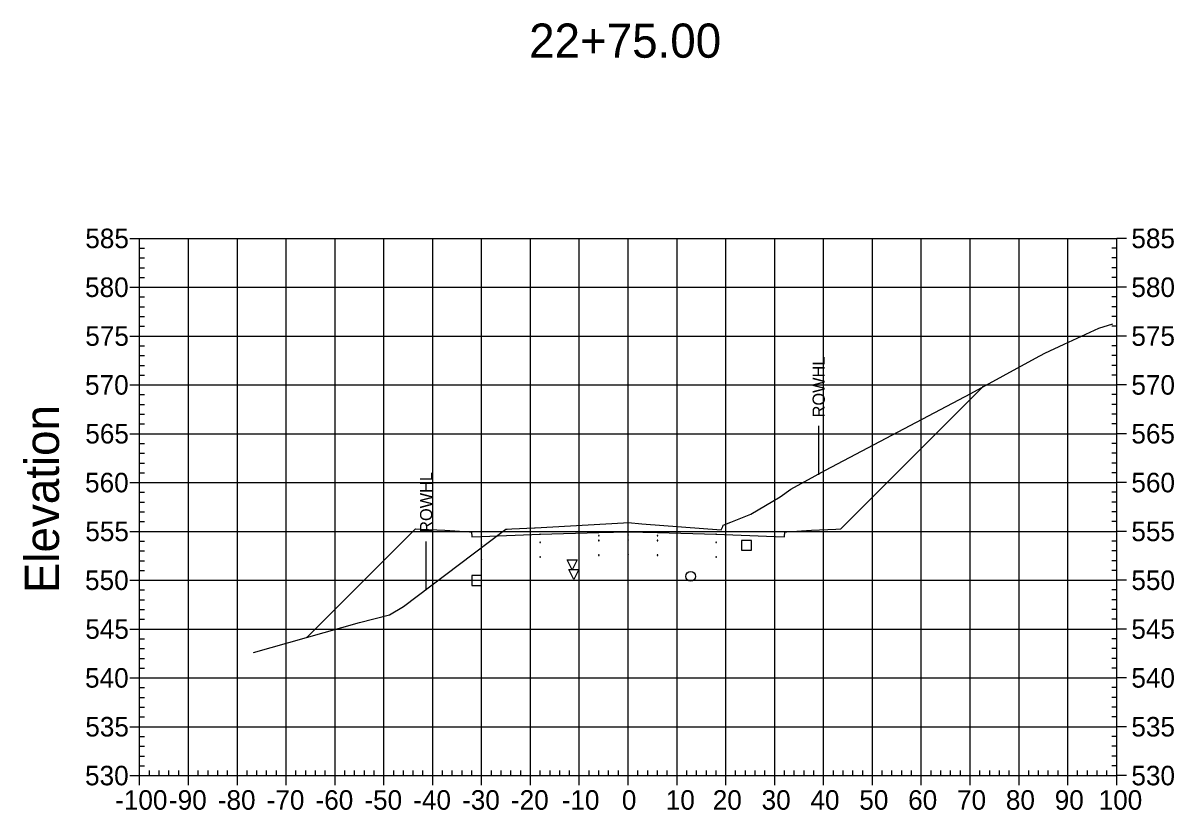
# Model space of a CAD drawing. Extents: x 708103 to 717568, y 374476 to 378707.
# Drawn here: x 709478.1 to 709713.7, y 377417.6 to 377578.7 of the extents above; entities that cross this region are included whole.
import ezdxf

# ---------------------------------------------------------------- set-up
doc = ezdxf.new("R2010")
doc.units = 0
for name, color, linetype in [('1', 7, 'Continuous'), ('10', 7, 'Continuous'), ('13', 7, 'Continuous'), ('14', 7, 'Continuous'), ('22', 7, 'Continuous'), ('4', 7, 'Continuous'), ('57', 7, 'Continuous'), ('60', 7, 'Continuous'), ('Existing', 7, 'Continuous'), ('XS_Right_of_Way', 7, 'Continuous')]:
    doc.layers.add(name, color=color, linetype=linetype)

msp = doc.modelspace()

# ---------------------------------------------------------------- linework, layer by layer
for points in [[(709595.93, 377473.71), (709596.03, 377473.71), (709596.03, 377473.81), (709595.93, 377473.81)], [(709601.93, 377473.83), (709602.03, 377473.83), (709602.03, 377473.93), (709601.93, 377473.93)], [(709607.93, 377473.71), (709608.03, 377473.71), (709608.03, 377473.81), (709607.93, 377473.81)], [(709571.93, 377471.87), (709572.03, 377471.87), (709572.03, 377471.97), (709571.93, 377471.97)], [(709583.93, 377472.35), (709584.03, 377472.35), (709584.03, 377472.45), (709583.93, 377472.45)], [(709595.93, 377472.71), (709596.03, 377472.71), (709596.03, 377472.81), (709595.93, 377472.81)], [(709601.93, 377472.83), (709602.03, 377472.83), (709602.03, 377472.93), (709601.93, 377472.93)], [(709607.93, 377472.71), (709608.03, 377472.71), (709608.03, 377472.81), (709607.93, 377472.81)], [(709619.93, 377472.35), (709620.03, 377472.35), (709620.03, 377472.45), (709619.93, 377472.45)], [(709631.93, 377471.87), (709632.03, 377471.87), (709632.03, 377471.97), (709631.93, 377471.97)], [(709571.93, 377468.87), (709572.03, 377468.87), (709572.03, 377468.97), (709571.93, 377468.97)], [(709583.93, 377469.35), (709584.03, 377469.35), (709584.03, 377469.45), (709583.93, 377469.45)], [(709595.93, 377469.71), (709596.03, 377469.71), (709596.03, 377469.81), (709595.93, 377469.81)], [(709601.93, 377469.83), (709602.03, 377469.83), (709602.03, 377469.93), (709601.93, 377469.93)], [(709607.93, 377469.71), (709608.03, 377469.71), (709608.03, 377469.81), (709607.93, 377469.81)], [(709619.93, 377469.35), (709620.03, 377469.35), (709620.03, 377469.45), (709619.93, 377469.45)], [(709631.93, 377468.87), (709632.03, 377468.87), (709632.03, 377468.97), (709631.93, 377468.97)]]:
    msp.add_lwpolyline(points, close=True)
at = {"layer": '1'}
for points in [[(709590.52, 377466.78), (709589.52, 377468.78), (709591.52, 377468.78)], [(709590.86, 377464.8), (709589.86, 377466.8), (709591.86, 377466.8)]]:
    msp.add_lwpolyline(points, close=True, dxfattribs=at)
at = {"layer": '10'}
msp.add_lwpolyline([(709569.97, 377463.57), (709571.97, 377463.57), (709571.97, 377465.57), (709569.97, 377465.57)], close=True, dxfattribs=at)
at = {"layer": '13'}
msp.add_circle((709614.79, 377465.41), 1, dxfattribs=at)
at = {"layer": '14'}
for points in [[(709674.56, 377504.22), (709674.56, 377504.27), (709674.56, 377504.22), (709674.51, 377504.22), (709674.56, 377504.22), (709674.56, 377504.17), (709674.56, 377504.22), (709674.61, 377504.22)], [(709571.98, 377473.59), (709571.98, 377473.64), (709571.98, 377473.59), (709571.93, 377473.59), (709571.98, 377473.59), (709571.98, 377473.54), (709571.98, 377473.59), (709572.03, 377473.59)], [(709583.98, 377474.07), (709583.98, 377474.12), (709583.98, 377474.07), (709583.93, 377474.07), (709583.98, 377474.07), (709583.98, 377474.02), (709583.98, 377474.07), (709584.03, 377474.07)], [(709601.98, 377474.55), (709601.98, 377474.6), (709601.98, 377474.55), (709601.93, 377474.55), (709601.98, 377474.55), (709601.98, 377474.5), (709601.98, 377474.55), (709602.03, 377474.55)], [(709619.98, 377474.07), (709619.98, 377474.12), (709619.98, 377474.07), (709619.93, 377474.07), (709619.98, 377474.07), (709619.98, 377474.02), (709619.98, 377474.07), (709620.03, 377474.07)], [(709631.98, 377473.59), (709631.98, 377473.64), (709631.98, 377473.59), (709631.93, 377473.59), (709631.98, 377473.59), (709631.98, 377473.54), (709631.98, 377473.59), (709632.03, 377473.59)], [(709536.28, 377452.95), (709536.28, 377453), (709536.28, 377452.95), (709536.23, 377452.95), (709536.28, 377452.95), (709536.28, 377452.9), (709536.28, 377452.95), (709536.33, 377452.95)]]:
    msp.add_lwpolyline(points, dxfattribs=at)
at = {"layer": '22'}
msp.add_lwpolyline([(709536.28, 377452.95), (709558.48, 377475.15), (709559.48, 377475.11), (709564.48, 377474.91), (709569.48, 377474.51), (709569.9, 377474.51), (709569.98, 377473.51), (709571.98, 377473.59), (709583.98, 377474.07), (709595.98, 377474.43), (709601.98, 377474.55), (709607.98, 377474.43), (709619.98, 377474.07), (709631.98, 377473.59), (709633.98, 377473.51), (709634.07, 377474.51), (709634.48, 377474.51), (709639.48, 377474.91), (709644.48, 377475.11), (709645.48, 377475.15), (709674.56, 377504.22)], dxfattribs=at)
at = {"layer": '4'}
msp.add_lwpolyline([(709625.19, 377470.77), (709627.19, 377470.77), (709627.19, 377472.77), (709625.19, 377472.77)], close=True, dxfattribs=at)
at = {"layer": '57'}
for p, q in [((709499.98, 377534.63), (709501.98, 377534.63)), ((709501.98, 377534.63), (709701.98, 377534.63)), ((709501.98, 377424.63), (709501.98, 377534.63)), ((709501.98, 377424.63), (709501.98, 377534.63)), ((709501.98, 377532.63), (709502.98, 377532.63)), ((709511.98, 377424.63), (709511.98, 377534.63)), ((709521.98, 377424.63), (709521.98, 377534.63)), ((709531.98, 377424.63), (709531.98, 377534.63)), ((709541.98, 377424.63), (709541.98, 377534.63)), ((709551.98, 377424.63), (709551.98, 377534.63)), ((709561.98, 377424.63), (709561.98, 377534.63)), ((709571.98, 377424.63), (709571.98, 377534.63)), ((709581.98, 377424.63), (709581.98, 377534.63)), ((709591.98, 377424.63), (709591.98, 377534.63)), ((709601.98, 377424.63), (709601.98, 377534.63)), ((709611.98, 377424.63), (709611.98, 377534.63)), ((709621.98, 377424.63), (709621.98, 377534.63)), ((709631.98, 377424.63), (709631.98, 377534.63)), ((709641.98, 377424.63), (709641.98, 377534.63)), ((709651.98, 377424.63), (709651.98, 377534.63)), ((709661.98, 377424.63), (709661.98, 377534.63)), ((709671.98, 377424.63), (709671.98, 377534.63)), ((709681.98, 377424.63), (709681.98, 377534.63)), ((709691.98, 377424.63), (709691.98, 377534.63)), ((709701.98, 377532.63), (709700.98, 377532.63)), ((709701.98, 377424.63), (709701.98, 377534.63)), ((709701.98, 377424.63), (709701.98, 377534.63)), ((709703.98, 377534.63), (709701.98, 377534.63)), ((709501.98, 377530.63), (709502.98, 377530.63)), ((709701.98, 377530.63), (709700.98, 377530.63)), ((709501.98, 377528.63), (709502.98, 377528.63)), ((709701.98, 377528.63), (709700.98, 377528.63)), ((709501.98, 377526.63), (709502.98, 377526.63)), ((709701.98, 377526.63), (709700.98, 377526.63)), ((709499.98, 377524.63), (709501.98, 377524.63)), ((709501.98, 377524.63), (709701.98, 377524.63)), ((709703.98, 377524.63), (709701.98, 377524.63)), ((709501.98, 377522.63), (709502.98, 377522.63)), ((709501.98, 377520.63), (709502.98, 377520.63)), ((709701.98, 377522.63), (709700.98, 377522.63)), ((709701.98, 377520.63), (709700.98, 377520.63)), ((709501.98, 377518.63), (709502.98, 377518.63)), ((709701.98, 377518.63), (709700.98, 377518.63)), ((709501.98, 377516.63), (709502.98, 377516.63)), ((709701.98, 377516.63), (709700.98, 377516.63)), ((709499.98, 377514.63), (709501.98, 377514.63)), ((709501.98, 377514.63), (709701.98, 377514.63)), ((709703.98, 377514.63), (709701.98, 377514.63)), ((709501.98, 377512.63), (709502.98, 377512.63)), ((709701.98, 377512.63), (709700.98, 377512.63)), ((709501.98, 377510.63), (709502.98, 377510.63)), ((709701.98, 377510.63), (709700.98, 377510.63)), ((709501.98, 377508.63), (709502.98, 377508.63)), ((709501.98, 377506.63), (709502.98, 377506.63)), ((709701.98, 377508.63), (709700.98, 377508.63)), ((709701.98, 377506.63), (709700.98, 377506.63)), ((709499.98, 377504.63), (709501.98, 377504.63)), ((709501.98, 377504.63), (709701.98, 377504.63)), ((709703.98, 377504.63), (709701.98, 377504.63)), ((709501.98, 377502.63), (709502.98, 377502.63)), ((709701.98, 377502.63), (709700.98, 377502.63)), ((709501.98, 377500.63), (709502.98, 377500.63)), ((709701.98, 377500.63), (709700.98, 377500.63)), ((709501.98, 377498.63), (709502.98, 377498.63)), ((709701.98, 377498.63), (709700.98, 377498.63)), ((709499.98, 377494.63), (709501.98, 377494.63)), ((709501.98, 377496.63), (709502.98, 377496.63)), ((709501.98, 377494.63), (709701.98, 377494.63)), ((709701.98, 377496.63), (709700.98, 377496.63)), ((709703.98, 377494.63), (709701.98, 377494.63)), ((709501.98, 377492.63), (709502.98, 377492.63)), ((709701.98, 377492.63), (709700.98, 377492.63)), ((709501.98, 377490.63), (709502.98, 377490.63)), ((709701.98, 377490.63), (709700.98, 377490.63)), ((709501.98, 377488.63), (709502.98, 377488.63)), ((709701.98, 377488.63), (709700.98, 377488.63)), ((709501.98, 377486.63), (709502.98, 377486.63)), ((709701.98, 377486.63), (709700.98, 377486.63)), ((709499.98, 377484.63), (709501.98, 377484.63)), ((709501.98, 377484.63), (709701.98, 377484.63)), ((709703.98, 377484.63), (709701.98, 377484.63)), ((709501.98, 377482.63), (709502.98, 377482.63)), ((709501.98, 377480.63), (709502.98, 377480.63)), ((709701.98, 377482.63), (709700.98, 377482.63)), ((709701.98, 377480.63), (709700.98, 377480.63)), ((709501.98, 377478.63), (709502.98, 377478.63)), ((709701.98, 377478.63), (709700.98, 377478.63)), ((709501.98, 377476.63), (709502.98, 377476.63)), ((709701.98, 377476.63), (709700.98, 377476.63)), ((709499.98, 377474.63), (709501.98, 377474.63)), ((709501.98, 377474.63), (709701.98, 377474.63)), ((709703.98, 377474.63), (709701.98, 377474.63)), ((709501.98, 377472.63), (709502.98, 377472.63)), ((709701.98, 377472.63), (709700.98, 377472.63)), ((709501.98, 377470.63), (709502.98, 377470.63)), ((709701.98, 377470.63), (709700.98, 377470.63)), ((709501.98, 377468.63), (709502.98, 377468.63)), ((709501.98, 377466.63), (709502.98, 377466.63)), ((709701.98, 377468.63), (709700.98, 377468.63)), ((709701.98, 377466.63), (709700.98, 377466.63)), ((709499.98, 377464.63), (709501.98, 377464.63)), ((709501.98, 377464.63), (709701.98, 377464.63)), ((709703.98, 377464.63), (709701.98, 377464.63)), ((709501.98, 377462.63), (709502.98, 377462.63)), ((709701.98, 377462.63), (709700.98, 377462.63)), ((709501.98, 377460.63), (709502.98, 377460.63)), ((709701.98, 377460.63), (709700.98, 377460.63)), ((709501.98, 377458.63), (709502.98, 377458.63)), ((709701.98, 377458.63), (709700.98, 377458.63)), ((709499.98, 377454.63), (709501.98, 377454.63)), ((709501.98, 377456.63), (709502.98, 377456.63)), ((709501.98, 377454.63), (709701.98, 377454.63)), ((709701.98, 377456.63), (709700.98, 377456.63)), ((709703.98, 377454.63), (709701.98, 377454.63)), ((709501.98, 377452.63), (709502.98, 377452.63)), ((709701.98, 377452.63), (709700.98, 377452.63)), ((709501.98, 377450.63), (709502.98, 377450.63)), ((709701.98, 377450.63), (709700.98, 377450.63)), ((709501.98, 377448.63), (709502.98, 377448.63)), ((709701.98, 377448.63), (709700.98, 377448.63)), ((709501.98, 377446.63), (709502.98, 377446.63)), ((709701.98, 377446.63), (709700.98, 377446.63)), ((709499.98, 377444.63), (709501.98, 377444.63)), ((709501.98, 377444.63), (709701.98, 377444.63)), ((709703.98, 377444.63), (709701.98, 377444.63)), ((709501.98, 377442.63), (709502.98, 377442.63)), ((709501.98, 377440.63), (709502.98, 377440.63)), ((709701.98, 377442.63), (709700.98, 377442.63)), ((709701.98, 377440.63), (709700.98, 377440.63)), ((709501.98, 377438.63), (709502.98, 377438.63)), ((709701.98, 377438.63), (709700.98, 377438.63)), ((709501.98, 377436.63), (709502.98, 377436.63)), ((709701.98, 377436.63), (709700.98, 377436.63)), ((709499.98, 377434.63), (709501.98, 377434.63)), ((709501.98, 377434.63), (709701.98, 377434.63)), ((709703.98, 377434.63), (709701.98, 377434.63)), ((709501.98, 377432.63), (709502.98, 377432.63)), ((709701.98, 377432.63), (709700.98, 377432.63)), ((709501.98, 377430.63), (709502.98, 377430.63)), ((709701.98, 377430.63), (709700.98, 377430.63)), ((709501.98, 377428.63), (709502.98, 377428.63)), ((709501.98, 377426.63), (709502.98, 377426.63)), ((709701.98, 377428.63), (709700.98, 377428.63)), ((709701.98, 377426.63), (709700.98, 377426.63)), ((709499.98, 377424.63), (709501.98, 377424.63)), ((709501.98, 377424.63), (709701.98, 377424.63)), ((709501.98, 377424.63), (709701.98, 377424.63)), ((709501.98, 377422.63), (709501.98, 377424.63)), ((709503.98, 377424.63), (709503.98, 377425.63)), ((709505.98, 377424.63), (709505.98, 377425.63)), ((709507.98, 377424.63), (709507.98, 377425.63)), ((709509.98, 377424.63), (709509.98, 377425.63)), ((709511.98, 377422.63), (709511.98, 377424.63)), ((709513.98, 377424.63), (709513.98, 377425.63)), ((709515.98, 377424.63), (709515.98, 377425.63)), ((709517.98, 377424.63), (709517.98, 377425.63)), ((709519.98, 377424.63), (709519.98, 377425.63)), ((709521.98, 377422.63), (709521.98, 377424.63)), ((709523.98, 377424.63), (709523.98, 377425.63)), ((709525.98, 377424.63), (709525.98, 377425.63)), ((709527.98, 377424.63), (709527.98, 377425.63)), ((709529.98, 377424.63), (709529.98, 377425.63)), ((709531.98, 377422.63), (709531.98, 377424.63)), ((709533.98, 377424.63), (709533.98, 377425.63)), ((709535.98, 377424.63), (709535.98, 377425.63)), ((709537.98, 377424.63), (709537.98, 377425.63)), ((709539.98, 377424.63), (709539.98, 377425.63)), ((709541.98, 377422.63), (709541.98, 377424.63)), ((709543.98, 377424.63), (709543.98, 377425.63)), ((709545.98, 377424.63), (709545.98, 377425.63)), ((709547.98, 377424.63), (709547.98, 377425.63)), ((709549.98, 377424.63), (709549.98, 377425.63)), ((709551.98, 377422.63), (709551.98, 377424.63)), ((709553.98, 377424.63), (709553.98, 377425.63)), ((709555.98, 377424.63), (709555.98, 377425.63)), ((709557.98, 377424.63), (709557.98, 377425.63)), ((709559.98, 377424.63), (709559.98, 377425.63)), ((709561.98, 377422.63), (709561.98, 377424.63)), ((709563.98, 377424.63), (709563.98, 377425.63)), ((709565.98, 377424.63), (709565.98, 377425.63)), ((709567.98, 377424.63), (709567.98, 377425.63)), ((709569.98, 377424.63), (709569.98, 377425.63)), ((709571.98, 377422.63), (709571.98, 377424.63)), ((709573.98, 377424.63), (709573.98, 377425.63)), ((709575.98, 377424.63), (709575.98, 377425.63)), ((709577.98, 377424.63), (709577.98, 377425.63)), ((709579.98, 377424.63), (709579.98, 377425.63)), ((709581.98, 377422.63), (709581.98, 377424.63)), ((709583.98, 377424.63), (709583.98, 377425.63)), ((709585.98, 377424.63), (709585.98, 377425.63)), ((709587.98, 377424.63), (709587.98, 377425.63)), ((709589.98, 377424.63), (709589.98, 377425.63)), ((709591.98, 377422.63), (709591.98, 377424.63)), ((709593.98, 377424.63), (709593.98, 377425.63)), ((709595.98, 377424.63), (709595.98, 377425.63)), ((709597.98, 377424.63), (709597.98, 377425.63)), ((709599.98, 377424.63), (709599.98, 377425.63)), ((709601.98, 377422.63), (709601.98, 377424.63)), ((709603.98, 377424.63), (709603.98, 377425.63)), ((709605.98, 377424.63), (709605.98, 377425.63)), ((709607.98, 377424.63), (709607.98, 377425.63)), ((709609.98, 377424.63), (709609.98, 377425.63)), ((709611.98, 377422.63), (709611.98, 377424.63)), ((709613.98, 377424.63), (709613.98, 377425.63)), ((709615.98, 377424.63), (709615.98, 377425.63)), ((709617.98, 377424.63), (709617.98, 377425.63)), ((709619.98, 377424.63), (709619.98, 377425.63)), ((709621.98, 377422.63), (709621.98, 377424.63)), ((709623.98, 377424.63), (709623.98, 377425.63)), ((709625.98, 377424.63), (709625.98, 377425.63)), ((709627.98, 377424.63), (709627.98, 377425.63)), ((709629.98, 377424.63), (709629.98, 377425.63)), ((709631.98, 377422.63), (709631.98, 377424.63)), ((709633.98, 377424.63), (709633.98, 377425.63)), ((709635.98, 377424.63), (709635.98, 377425.63)), ((709637.98, 377424.63), (709637.98, 377425.63)), ((709639.98, 377424.63), (709639.98, 377425.63)), ((709641.98, 377422.63), (709641.98, 377424.63)), ((709643.98, 377424.63), (709643.98, 377425.63)), ((709645.98, 377424.63), (709645.98, 377425.63)), ((709647.98, 377424.63), (709647.98, 377425.63)), ((709649.98, 377424.63), (709649.98, 377425.63)), ((709651.98, 377422.63), (709651.98, 377424.63)), ((709653.98, 377424.63), (709653.98, 377425.63)), ((709655.98, 377424.63), (709655.98, 377425.63)), ((709657.98, 377424.63), (709657.98, 377425.63)), ((709659.98, 377424.63), (709659.98, 377425.63)), ((709661.98, 377422.63), (709661.98, 377424.63)), ((709663.98, 377424.63), (709663.98, 377425.63)), ((709665.98, 377424.63), (709665.98, 377425.63)), ((709667.98, 377424.63), (709667.98, 377425.63)), ((709669.98, 377424.63), (709669.98, 377425.63)), ((709671.98, 377422.63), (709671.98, 377424.63)), ((709673.98, 377424.63), (709673.98, 377425.63)), ((709675.98, 377424.63), (709675.98, 377425.63)), ((709677.98, 377424.63), (709677.98, 377425.63)), ((709679.98, 377424.63), (709679.98, 377425.63)), ((709681.98, 377422.63), (709681.98, 377424.63)), ((709683.98, 377424.63), (709683.98, 377425.63)), ((709685.98, 377424.63), (709685.98, 377425.63)), ((709687.98, 377424.63), (709687.98, 377425.63)), ((709689.98, 377424.63), (709689.98, 377425.63)), ((709691.98, 377422.63), (709691.98, 377424.63)), ((709693.98, 377424.63), (709693.98, 377425.63)), ((709695.98, 377424.63), (709695.98, 377425.63)), ((709697.98, 377424.63), (709697.98, 377425.63)), ((709699.98, 377424.63), (709699.98, 377425.63)), ((709701.98, 377422.63), (709701.98, 377424.63)), ((709703.98, 377424.63), (709701.98, 377424.63))]:
    msp.add_line(p, q, dxfattribs=at)
at = {"layer": 'Existing'}
msp.add_lwpolyline([(709525.3, 377449.86), (709547, 377455.96), (709553.15, 377457.54), (709555.97, 377459.25), (709576.12, 377474.46), (709576.93, 377475.06), (709577.19, 377475.07), (709578.18, 377475.14), (709582.83, 377475.38), (709582.94, 377475.36), (709601.03, 377476.36), (709601.96, 377476.42), (709604.8, 377476.21), (709621.01, 377474.92), (709621.34, 377475.63), (709621.44, 377475.89), (709623.01, 377476.53), (709627.09, 377478.13), (709633.08, 377481.74), (709635.28, 377483.3), (709642.39, 377487.16), (709672.15, 377502.9), (709685.35, 377510.12), (709687.29, 377511.15), (709691.2, 377512.97), (709698.32, 377516.24), (709701.21, 377517.16)], dxfattribs=at)
at = {"layer": 'XS_Right_of_Way'}
for p, q in [((709640.91, 377496.22), (709640.91, 377486.22)), ((709560.56, 377472.58), (709560.56, 377462.58))]:
    msp.add_line(p, q, dxfattribs=at)

# ---------------------------------------------------------------- texts
at = {"layer": '1'}
msp.add_text('22+75.00', height=7, dxfattribs=at).set_placement((709581.71, 377571.63))
at = {"layer": '14'}
for p in [(709559.45, 377475.06), (709559.45, 377474.39), (709564.45, 377474.19), (709639.45, 377474.19), (709644.45, 377475.06), (709644.45, 377474.39)]:
    msp.add_text('+', height=0.1, dxfattribs=at).set_placement(p)
at = {"layer": '57'}
for s, p in [('585', (709490.86, 377532.63)), ('585', (709704.98, 377532.63)), ('580', (709490.81, 377522.63)), ('580', (709704.98, 377522.63)), ('575', (709490.86, 377512.63)), ('575', (709704.98, 377512.63)), ('570', (709490.81, 377502.63)), ('570', (709704.98, 377502.63)), ('565', (709490.86, 377492.63)), ('565', (709704.98, 377492.63)), ('560', (709490.81, 377482.63)), ('560', (709704.98, 377482.63)), ('555', (709490.86, 377472.63)), ('555', (709704.98, 377472.63)), ('550', (709490.81, 377462.63)), ('550', (709704.98, 377462.63)), ('545', (709490.86, 377452.63)), ('545', (709704.98, 377452.63)), ('540', (709490.81, 377442.63)), ('540', (709704.98, 377442.63)), ('535', (709490.86, 377432.63)), ('535', (709704.98, 377432.63)), ('530', (709490.81, 377422.63)), ('530', (709704.98, 377422.63)), ('-100', (709496.97, 377417.63)), ('-90', (709507.98, 377417.63)), ('-80', (709517.98, 377417.63)), ('-70', (709527.98, 377417.63)), ('-60', (709537.98, 377417.63)), ('-50', (709547.98, 377417.63)), ('-40', (709557.98, 377417.63)), ('-30', (709567.98, 377417.63)), ('-20', (709577.98, 377417.63)), ('-10', (709588.37, 377417.63)), ('0', (709600.69, 377417.63)), ('10', (709609.68, 377417.63)), ('20', (709619.29, 377417.63)), ('30', (709629.29, 377417.63)), ('40', (709639.29, 377417.63)), ('50', (709649.29, 377417.63)), ('60', (709659.29, 377417.63)), ('70', (709669.29, 377417.63)), ('80', (709679.29, 377417.63)), ('90', (709689.29, 377417.63)), ('100', (709698.28, 377417.63))]:
    msp.add_text(s, height=4, dxfattribs=at).set_placement(p)
at = {"layer": '60'}
msp.add_text('Elevation', height=7, rotation=90, dxfattribs=at).set_placement((709485.48, 377461.99))
at = {"layer": 'XS_Right_of_Way'}
for p in [(709642.23, 377497.98), (709561.88, 377474.34)]:
    msp.add_text('ROWHL', height=2.5, rotation=90, dxfattribs=at).set_placement(p)

doc.saveas('drawing.dxf')
